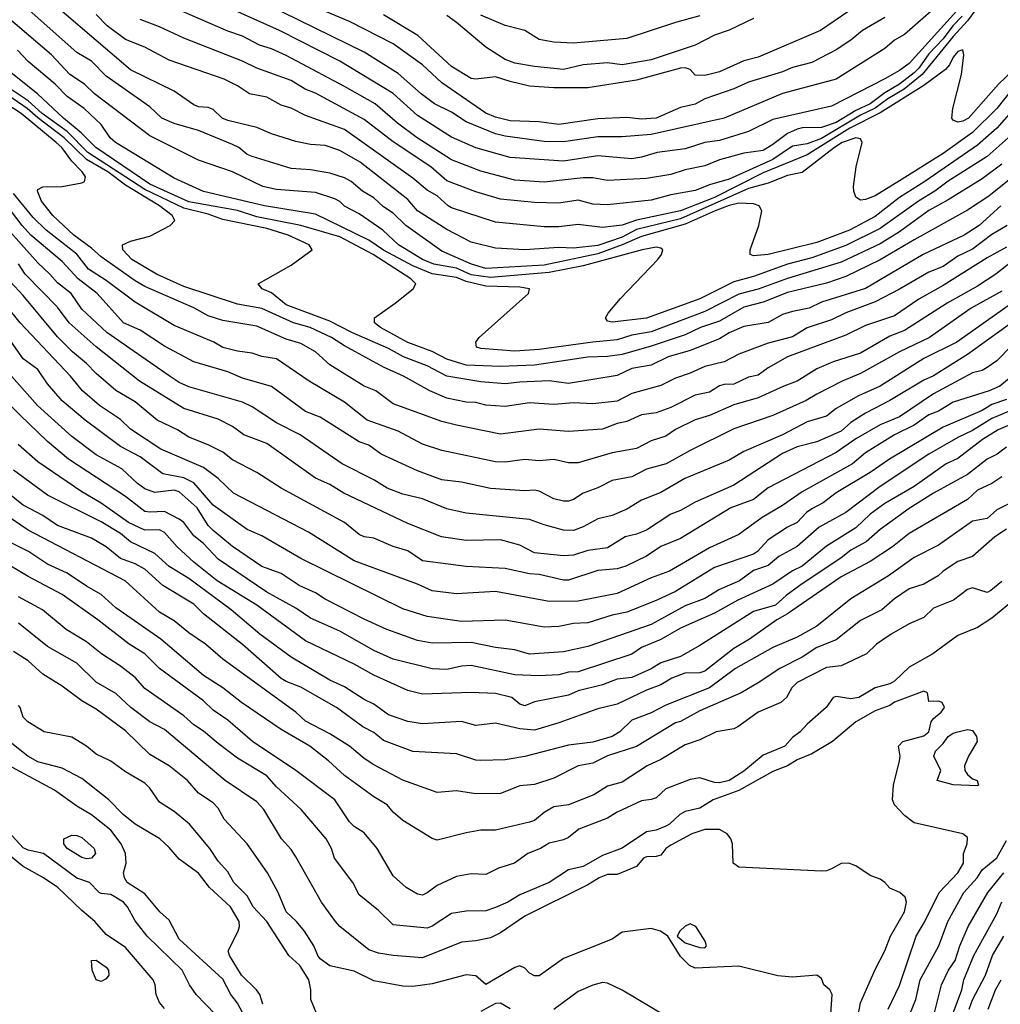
# Model space of a CAD drawing. Header units: metres. Extents: x -51132 to -49532, y -231222 to -229437.
# Tile 301 of 334: x -50099 to -49998, y -229773 to -229672. Entities that reach past the tile are written whole.
import ezdxf

# ---------------------------------------------------------------- set-up
doc = ezdxf.new("R2010")
doc.units = ezdxf.units.M
doc.layers.add('CONTOUR_INDEX', color=1, linetype='Continuous')
doc.layers.add('CONTOUR_INTER', color=3, linetype='Continuous')

msp = doc.modelspace()

# ---------------------------------------------------------------- linework, layer by layer
at = {"layer": 'CONTOUR_INDEX'}
for points, elevation in [([(-50005.33, -229671.26), (-50008.08, -229673.66), (-50009.08, -229674.23), (-50010.08, -229675.1), (-50015.08, -229678.23), (-50020.58, -229679.71), (-50026.58, -229682.24), (-50034.08, -229683.94), (-50037.08, -229684.18), (-50039.58, -229684.15), (-50043.08, -229684.68), (-50045.08, -229684.64), (-50049.08, -229684.09), (-50050.08, -229683.86), (-50053.08, -229682.62), (-50054.58, -229681.64), (-50056.33, -229680.76), (-50057.72, -229679.76), (-50060.08, -229677.65), (-50063.58, -229675.47), (-50073.58, -229670.59)], 55), ([(-49997, -229679.26), (-49998.58, -229681.25), (-50001.08, -229683.73), (-50004.08, -229685.88), (-50008.58, -229688.7), (-50011.08, -229690.24), (-50012.08, -229690.6), (-50012.58, -229690.67), (-50013.08, -229690.36), (-50013.28, -229689.76), (-50013.31, -229689.26), (-50013.03, -229687.26), (-50012.41, -229684.76), (-50012.58, -229684.37), (-50013.08, -229684.26), (-50014.47, -229684.76), (-50015.27, -229685.26), (-50018.58, -229687.83), (-50020.08, -229688.14), (-50022.08, -229688.91), (-50024.08, -229689.48), (-50031.08, -229692.59), (-50035.58, -229693.7), (-50037.08, -229694.46), (-50039.58, -229695.34), (-50042.08, -229695.6), (-50043.58, -229695.54), (-50047.08, -229695.78), (-50050.08, -229695.59), (-50052.58, -229694.99), (-50055.08, -229693.67), (-50058.08, -229691.75), (-50059.08, -229690.61), (-50063.97, -229686.76), (-50066.08, -229685.57), (-50067.58, -229685.07), (-50069.08, -229684.97), (-50070.58, -229684.63), (-50073.08, -229683.86), (-50074.58, -229683.2), (-50077.58, -229682.5), (-50078.14, -229682.26), (-50079.08, -229681.37), (-50079.58, -229681.15), (-50080.58, -229681.1), (-50081.08, -229680.88), (-50083.08, -229679.49), (-50087.58, -229677.27), (-50094.62, -229671.26)], 50), ([(-49998.18, -229691.26), (-50000.39, -229693.26), (-50001.94, -229694.26), (-50006.14, -229696.26), (-50012.08, -229699.74), (-50016.58, -229701.16), (-50017.87, -229701.76), (-50019.58, -229702.09), (-50020.58, -229702.43), (-50022.08, -229703.23), (-50024.58, -229703.63), (-50026.08, -229704.3), (-50027.08, -229704.91), (-50030.08, -229706.11), (-50032.33, -229706.76), (-50034.08, -229707.63), (-50036.08, -229707.97), (-50037.58, -229708.69), (-50042.58, -229709.51), (-50044.58, -229709.23), (-50047.58, -229709.35), (-50049.08, -229709.54), (-50051.58, -229709.33), (-50055.08, -229708.74), (-50057.08, -229707.68), (-50059.54, -229706.76), (-50061.08, -229705.92), (-50064.85, -229704.26), (-50067.08, -229703.11), (-50071.58, -229701.41), (-50073.08, -229700.2), (-50074.05, -229699.76), (-50074.47, -229699.26), (-50071.08, -229697.36), (-50068.9, -229695.76), (-50069.21, -229695.26), (-50071.39, -229694.26), (-50073.58, -229693.57), (-50078.08, -229692.67), (-50079.58, -229692.12), (-50082.08, -229691.48), (-50086.08, -229689.57), (-50091.95, -229685.76), (-50094.08, -229683.63), (-50096.65, -229681.76), (-50098.08, -229680.47), (-50101.08, -229678.47)], 45), ([(-49996.36, -229700.76), (-50002.68, -229705.26), (-50006.08, -229706.92), (-50010.56, -229709.76), (-50012.79, -229710.76), (-50015.08, -229712.07), (-50016.08, -229712.87), (-50018.08, -229713.45), (-50020.58, -229714.77), (-50024.58, -229716.49), (-50026.08, -229717.36), (-50030.62, -229719.26), (-50033.08, -229720.71), (-50035.08, -229721.47), (-50036.58, -229722.42), (-50038.08, -229723.05), (-50039.58, -229723.41), (-50041.08, -229724.23), (-50042.08, -229724.59), (-50043.08, -229724.56), (-50045.08, -229724.01), (-50046.58, -229723.45), (-50053.08, -229722.81), (-50055.08, -229722.36), (-50057.58, -229721.35), (-50059.58, -229720.86), (-50061.2, -229720.26), (-50062.58, -229719.39), (-50065.82, -229717.76), (-50070.13, -229714.76), (-50072.58, -229713.53), (-50075.08, -229711.89), (-50076.08, -229711.43), (-50081.58, -229709.83), (-50082.58, -229709.39), (-50083.58, -229708.72), (-50090.01, -229704.26), (-50092.58, -229701.86), (-50093.67, -229700.26), (-50095.08, -229699.17), (-50095.84, -229698.26), (-50097.08, -229697.11), (-50101.88, -229691.76)], 40), ([(-49996.08, -229711.84), (-49999.08, -229713.08), (-50001.08, -229714.33), (-50002.58, -229715.04), (-50005.58, -229716.75), (-50010.58, -229720.08), (-50014.08, -229722.74), (-50016.82, -229724.26), (-50019.08, -229726.23), (-50020.98, -229727.26), (-50022.08, -229728.19), (-50023.58, -229728.72), (-50025.02, -229729.76), (-50027.08, -229730.64), (-50028.58, -229731.57), (-50030.58, -229732.34), (-50034.08, -229734.26), (-50040.58, -229736.51), (-50043.08, -229737.05), (-50046.58, -229737.29), (-50048.08, -229736.85), (-50050.08, -229736.63), (-50052.58, -229736.09), (-50056.58, -229736.17), (-50058.08, -229735.91), (-50061.25, -229734.76), (-50063.58, -229733.69), (-50067.58, -229731.65), (-50068.58, -229731), (-50070.26, -229730.26), (-50072.08, -229729.03), (-50074.08, -229728.29), (-50077.08, -229726.23), (-50079.08, -229724.58), (-50079.58, -229724.07), (-50080.71, -229722.26), (-50082.58, -229720.61), (-50083.08, -229720.44), (-50085.08, -229720.68), (-50086.08, -229720.31), (-50086.85, -229719.76), (-50088.46, -229718.26), (-50091.08, -229716.84), (-50093.58, -229714.93), (-50097.12, -229711.76), (-50101.12, -229707.26)], 35), ([(-49997.58, -229724.47), (-49998.78, -229725.26), (-50001.08, -229727.26), (-50002.58, -229727.77), (-50004.08, -229728.76), (-50004.62, -229729.26), (-50006.08, -229730.1), (-50007.58, -229730.6), (-50009.08, -229731.63), (-50010.39, -229732.76), (-50012.58, -229733.84), (-50015.08, -229735.82), (-50017.08, -229736.63), (-50018.58, -229737.59), (-50020.88, -229738.76), (-50023.08, -229740.25), (-50024.85, -229741.26), (-50029.08, -229743.11), (-50031.08, -229744.2), (-50031.58, -229744.35), (-50035.58, -229746.78), (-50038.58, -229747.75), (-50040.08, -229748.48), (-50041.58, -229748.75), (-50044.08, -229750.02), (-50046.08, -229750.68), (-50047.58, -229750.83), (-50049.58, -229751.62), (-50052.08, -229751.64), (-50054.08, -229751.32), (-50056.08, -229751.49), (-50059.58, -229750.25), (-50062.58, -229748.65), (-50063.58, -229748), (-50065.09, -229746.76), (-50067.08, -229745.49), (-50069.58, -229744.17), (-50070.58, -229743.24), (-50078.08, -229737.82), (-50079.87, -229736.26), (-50081.58, -229735.12), (-50083.08, -229733.86), (-50084.58, -229732.98), (-50088.11, -229729.76), (-50098.08, -229724.56), (-50103.58, -229720.83)], 30), ([(-50015.72, -229775.76), (-50015.51, -229772.26), (-50015.74, -229771.76), (-50016.36, -229771.26), (-50016.58, -229770.62), (-50017.08, -229770.27), (-50019.58, -229770.48), (-50021.08, -229770.34), (-50025.08, -229769.33), (-50029.58, -229769.55), (-50030.16, -229769.26), (-50031.08, -229768.34), (-50032.36, -229766.26), (-50033.13, -229765.76), (-50034.08, -229765.48), (-50037.08, -229765.84), (-50038.08, -229766.58), (-50043.08, -229768.57), (-50045.58, -229770.32), (-50046.08, -229770.34), (-50046.58, -229770.05), (-50047.08, -229769.54), (-50047.58, -229769.31), (-50048.08, -229769.47), (-50051.08, -229771.21), (-50052.08, -229770.35), (-50053.08, -229770.24), (-50056.58, -229771.16), (-50058.58, -229771.42), (-50059.58, -229771.38), (-50062.58, -229770.85), (-50064.58, -229769.84), (-50067.08, -229769.32), (-50068.08, -229768.59), (-50068.34, -229768.26), (-50068.72, -229767.26), (-50069.68, -229765.76), (-50070.52, -229764.76), (-50071.59, -229763.76), (-50072.39, -229761.76), (-50073.48, -229759.76), (-50075.58, -229756.76), (-50077.96, -229754.26), (-50078.58, -229753.13), (-50079.08, -229752.55), (-50080.58, -229751.58), (-50081.71, -229750.26), (-50083.59, -229748.76), (-50085.58, -229747.6), (-50088.08, -229745.18), (-50091.08, -229742.93), (-50092.58, -229742.08), (-50094.58, -229740.6), (-50096.58, -229739.35), (-50098.08, -229737.98), (-50099.58, -229737.04)], 25), ([(-50084.08, -229773.69), (-50084.58, -229773.07), (-50084.92, -229772.26), (-50085.04, -229771.26), (-50085.25, -229770.76), (-50088.08, -229767.43), (-50090.08, -229766.08), (-50091.22, -229764.76), (-50092.58, -229763.64), (-50095.04, -229761.26), (-50096.52, -229760.26), (-50098.58, -229759.12), (-50100.08, -229757.92)], 20), ([(-50003.84, -229776.26), (-50002.19, -229771.76), (-50001.97, -229770.76), (-50000.93, -229768.26), (-49998.58, -229763.95), (-49998.08, -229762.72)], 30), ([(-50030.58, -229765.22), (-50031.14, -229765.76), (-50031.41, -229766.26), (-50030.58, -229766.93), (-50029.08, -229767.43), (-50028.58, -229767.46), (-50028.4, -229767.26), (-50028.55, -229766.76), (-50029.51, -229765.26), (-50030.08, -229765.01), (-50030.58, -229765.22)], 25), ([(-50091.56, -229768.76), (-50091.08, -229768.71), (-50090.08, -229769.43), (-50089.84, -229769.76), (-50089.81, -229770.26), (-50090.08, -229770.63), (-50090.58, -229770.91), (-50091.08, -229770.74), (-50091.52, -229769.76), (-50091.56, -229768.76)], 20)]:
    msp.add_lwpolyline(points, dxfattribs=dict(at, elevation=elevation))
at = {"layer": 'CONTOUR_INTER'}
for points, elevation in [([(-49998.58, -229668.11), (-50001.59, -229672.26), (-50003.08, -229673.85), (-50006.26, -229677.76), (-50008.11, -229679.26), (-50009.79, -229680.26), (-50011.08, -229681.21), (-50012.58, -229681.93), (-50016.58, -229684.35), (-50018.08, -229684.88), (-50019.58, -229685.14), (-50021.58, -229686.51), (-50026.08, -229688.52), (-50028.08, -229689.09), (-50029.58, -229689.68), (-50032.08, -229690.11), (-50034.08, -229690.66), (-50038.58, -229691.14), (-50040.08, -229691.07), (-50041.58, -229690.67), (-50043.58, -229690.99), (-50046.08, -229690.91), (-50049.58, -229690.58), (-50052.08, -229689.83), (-50055.08, -229688.67), (-50056.73, -229687.26), (-50060.58, -229684.68), (-50063.58, -229682.4), (-50068.58, -229679.69), (-50069.64, -229679.26), (-50071.08, -229678.39), (-50074.58, -229677.1), (-50076.08, -229676.39), (-50082.08, -229674.04), (-50084.58, -229672.86), (-50086.58, -229672.11)], 52), ([(-50002.72, -229671.26), (-50007.58, -229676.62), (-50008.58, -229677.36), (-50010.08, -229678.21), (-50015.58, -229681), (-50021.58, -229682.38), (-50024.08, -229683.62), (-50027.08, -229684.55), (-50028.58, -229684.76), (-50030.58, -229685.4), (-50033.48, -229685.76), (-50035.08, -229686.27), (-50036.08, -229686.42), (-50039.58, -229686.11), (-50043.08, -229686.68), (-50048.58, -229686.29), (-50052.08, -229685.28), (-50054.58, -229684.21), (-50058.08, -229681.98), (-50060.58, -229679.7), (-50066.08, -229676.39), (-50072.28, -229673.26), (-50083.34, -229668.26)], 54), ([(-50002.14, -229671.76), (-50003.09, -229672.76), (-50004.08, -229674.1), (-50005.58, -229675.63), (-50006.58, -229677.11), (-50007.08, -229677.6), (-50008.58, -229678.77), (-50010.08, -229679.65), (-50011.58, -229680.76), (-50013.08, -229681.46), (-50015.08, -229682.69), (-50016.58, -229683.21), (-50018.58, -229683.25), (-50019.08, -229683.37), (-50020.08, -229683.83), (-50021.58, -229684.97), (-50022.58, -229685.56), (-50024.58, -229685.84), (-50027.08, -229686.52), (-50028.58, -229687.14), (-50030.58, -229687.56), (-50032.08, -229688.04), (-50034.58, -229688.43), (-50038.58, -229688.65), (-50040.08, -229688.38), (-50041.08, -229688.36), (-50045.08, -229688.83), (-50048.08, -229688.63), (-50051.58, -229687.68), (-50054.58, -229686.54), (-50058.14, -229684.26), (-50060.13, -229682.76), (-50062.44, -229680.76), (-50065.58, -229679), (-50071.58, -229675.81), (-50073.08, -229675.14), (-50074.31, -229674.76), (-50076.08, -229673.83), (-50077.58, -229673.3), (-50086.08, -229669.59)], 53), ([(-49996.08, -229680.43), (-49998.58, -229683.28), (-50000.58, -229685.03), (-50005.97, -229688.76), (-50008.58, -229690.41), (-50011.08, -229692.35), (-50013.71, -229693.76), (-50017.08, -229695.02), (-50022.07, -229696.26), (-50023.58, -229696.39), (-50023.91, -229696.26), (-50023.91, -229695.76), (-50023.03, -229693.26), (-50022.73, -229691.76), (-50023.01, -229691.26), (-50023.58, -229691.05), (-50025.08, -229690.98), (-50026.08, -229691.21), (-50027.5, -229691.76), (-50030.58, -229693.12), (-50035.08, -229694.39), (-50037.08, -229695.27), (-50039.58, -229696.17), (-50045.08, -229697.36), (-50051.08, -229697.68), (-50052.54, -229697.26), (-50055.58, -229695.9), (-50059.28, -229693.26), (-50060.58, -229692.02), (-50061.58, -229691.35), (-50062.58, -229690.44), (-50063.75, -229689.76), (-50064.9, -229688.76), (-50065.58, -229688.38), (-50067.08, -229687.9), (-50069.08, -229687.55), (-50071.08, -229687.41), (-50075.08, -229686.2), (-50075.58, -229685.98), (-50076.44, -229685.26), (-50077.08, -229684.94), (-50080.58, -229683.51), (-50083.08, -229682.79), (-50084.35, -229682.26), (-50085.58, -229681.09), (-50090.08, -229677.93), (-50091.58, -229676.41), (-50093.08, -229675.49), (-50098.58, -229670.61)], 49), ([(-49997.42, -229684.26), (-49999.58, -229686.17), (-50003.58, -229688.72), (-50004.96, -229689.76), (-50006.64, -229690.76), (-50010.58, -229693.59), (-50014.08, -229695.33), (-50017.58, -229696.58), (-50020.08, -229697.24), (-50023.58, -229698.5), (-50025.58, -229699.05), (-50029.08, -229700.79), (-50034.58, -229702.78), (-50038.08, -229703.21), (-50038.58, -229703.11), (-50038.77, -229702.76), (-50038.49, -229702.26), (-50037.24, -229700.76), (-50033.39, -229696.76), (-50033.02, -229696.26), (-50032.9, -229695.76), (-50033.08, -229695.61), (-50033.58, -229695.51), (-50035.02, -229695.76), (-50041.08, -229697.41), (-50044.58, -229698.11), (-50050.58, -229698.63), (-50052.58, -229698.34), (-50054.08, -229697.66), (-50056.4, -229697.26), (-50057.58, -229696.76), (-50060.03, -229695.26), (-50061.64, -229693.76), (-50064.08, -229692.06), (-50065.58, -229691.27), (-50066.08, -229690.8), (-50066.58, -229690.54), (-50068.58, -229689.89), (-50072.58, -229689.59), (-50073.99, -229689.26), (-50077.08, -229687.76), (-50080.58, -229686.57), (-50085.58, -229684.08), (-50091.27, -229679.76), (-50092.28, -229678.76), (-50093.79, -229677.76), (-50095.69, -229675.76), (-50100.58, -229671.58)], 48), ([(-49996.08, -229676.54), (-49998.4, -229678.76), (-50001.49, -229682.26), (-50002.08, -229682.57), (-50002.58, -229682.67), (-50003.08, -229682.46), (-50003.2, -229682.26), (-50003.11, -229681.26), (-50002.22, -229677.76), (-50001.96, -229675.76), (-50002.08, -229675.23), (-50002.58, -229675.39), (-50003.08, -229675.99), (-50003.45, -229676.76), (-50003.84, -229677.26), (-50006.08, -229678.9), (-50010.58, -229681.69), (-50013.68, -229683.26), (-50018.08, -229686.03), (-50022.58, -229687.88), (-50027.58, -229690.38), (-50031.08, -229691.75), (-50035.58, -229692.72), (-50037.08, -229693.25), (-50039.08, -229693.47), (-50041.58, -229693.18), (-50043.58, -229693.4), (-50045.08, -229693.4), (-50050.08, -229692.92), (-50054.58, -229691.47), (-50054.93, -229691.26), (-50056.08, -229690.23), (-50057.08, -229689.64), (-50058.58, -229688.4), (-50065.58, -229683.43), (-50069.58, -229681.97), (-50071.08, -229681.21), (-50072.08, -229680.93), (-50073.58, -229680.09), (-50075.35, -229679.76), (-50076.58, -229678.94), (-50077.95, -229678.26), (-50083.58, -229676.3), (-50086.08, -229674.96), (-50088.08, -229674.17), (-50089.96, -229672.76), (-50091.08, -229671.6)], 51), ([(-50010.08, -229671.92), (-50012.39, -229673.26), (-50013.58, -229674.24), (-50015.08, -229675.23), (-50017.58, -229676.54), (-50019.58, -229677.05), (-50020.58, -229677.48), (-50024.08, -229678.56), (-50025.58, -229679.22), (-50028.58, -229680.28), (-50029.58, -229680.81), (-50031.08, -229681.15), (-50033.58, -229682.26), (-50035.08, -229682.35), (-50036.58, -229682.19), (-50039.58, -229682.32), (-50043.58, -229682.91), (-50045.58, -229682.64), (-50048.58, -229682.54), (-50050.08, -229682.15), (-50051.08, -229681.74), (-50055.58, -229678.63), (-50057.58, -229676.76), (-50060.58, -229674.62), (-50065.08, -229672.32), (-50067.61, -229671.26)], 56), ([(-50013.79, -229671.26), (-50016.69, -229673.26), (-50023.08, -229675.97), (-50024.58, -229676.36), (-50027.08, -229677.48), (-50028.58, -229677.86), (-50029.58, -229677.82), (-50030.08, -229677.24), (-50030.58, -229677.07), (-50031.08, -229677.11), (-50035.58, -229678.35), (-50040.58, -229679.15), (-50044.08, -229679.12), (-50046.58, -229678.96), (-50048.58, -229678.5), (-50050.08, -229677.99), (-50052.08, -229678.23), (-50052.58, -229678.16), (-50054.58, -229676.94), (-50058.07, -229673.76), (-50061.58, -229671.65)], 57), ([(-50023.58, -229672.01), (-50026.08, -229673.21), (-50027.58, -229673.73), (-50029.58, -229674.75), (-50034.09, -229676.26), (-50037.08, -229676.77), (-50038.58, -229676.58), (-50041.08, -229676.78), (-50043.08, -229677.25), (-50046.08, -229676.93), (-50048.08, -229676.61), (-50049.08, -229676.22), (-50051.08, -229674.97), (-50054.08, -229672.41), (-50055.08, -229671.7)], 58), ([(-50029.08, -229671.74), (-50031.58, -229672.42), (-50036.58, -229674.06), (-50042.08, -229674.55), (-50044.08, -229674.44), (-50045.58, -229674.18), (-50047.08, -229673.23), (-50049.08, -229672.74), (-50051.58, -229671.68)], 59), ([(-49998.08, -229686.97), (-50000.08, -229688.49), (-50003.58, -229690.65), (-50005.58, -229691.73), (-50008.58, -229693.92), (-50010.58, -229695.16), (-50014.58, -229697.03), (-50020.08, -229698.72), (-50023.08, -229699.82), (-50025.08, -229700.33), (-50028.58, -229702.12), (-50034.08, -229704.19), (-50036.08, -229704.54), (-50037.58, -229705.03), (-50040.08, -229705.25), (-50045.58, -229706.01), (-50048.08, -229706.18), (-50051.58, -229705.89), (-50052.03, -229705.76), (-50052.09, -229705.26), (-50051.76, -229704.76), (-50046.69, -229700.26), (-50046.57, -229699.76), (-50047.58, -229699.6), (-50051.08, -229699.49), (-50053.08, -229699.02), (-50054.08, -229698.63), (-50056.58, -229698.23), (-50058.58, -229697.43), (-50061.58, -229695.82), (-50063.08, -229694.79), (-50068.58, -229692.12), (-50073.82, -229691.26), (-50080.08, -229689.78), (-50083.08, -229688.41), (-50089.12, -229684.76), (-50089.67, -229684.26), (-50090.58, -229682.91), (-50092.34, -229681.26), (-50094.08, -229680.04), (-50095.32, -229678.76), (-50098.08, -229676.42), (-50099.19, -229675.26)], 47), ([(-49993.82, -229685.76), (-49999.39, -229690.26), (-50001.58, -229691.71), (-50007.08, -229694.73), (-50010.58, -229696.8), (-50014.08, -229698.52), (-50016.08, -229699.18), (-50020.08, -229700.16), (-50022.58, -229701.13), (-50024.58, -229701.65), (-50027.08, -229703.09), (-50029.02, -229703.76), (-50030.58, -229704.49), (-50034.08, -229705.66), (-50037.08, -229706.52), (-50038.58, -229706.74), (-50040.58, -229706.8), (-50046.08, -229707.6), (-50049.58, -229707.74), (-50053.08, -229707.61), (-50055.08, -229707.01), (-50056.58, -229706.22), (-50059.08, -229705.3), (-50061.88, -229703.76), (-50062.5, -229703.26), (-50062.51, -229702.76), (-50060.38, -229701.26), (-50058.53, -229699.76), (-50058.27, -229699.26), (-50058.77, -229698.76), (-50062.64, -229696.26), (-50066.08, -229694.43), (-50070.08, -229693.26), (-50074.58, -229692.38), (-50076.58, -229691.73), (-50081.58, -229690.84), (-50085.58, -229689.04), (-50091.14, -229685.26), (-50092.62, -229683.76), (-50094.44, -229682.26), (-50097.12, -229679.76), (-50100.87, -229676.76)], 46), ([(-49997.58, -229695.51), (-49999.58, -229696.58), (-50004.08, -229699.44), (-50006.58, -229700.84), (-50009.08, -229702.55), (-50012.08, -229703.55), (-50014.08, -229704.55), (-50020.08, -229706.75), (-50022.08, -229707.89), (-50023.08, -229708.64), (-50024.08, -229708.84), (-50025.58, -229709.56), (-50026.58, -229709.61), (-50027.08, -229709.75), (-50028.08, -229710.39), (-50029.58, -229710.71), (-50032.08, -229711.98), (-50033.58, -229712.52), (-50035.08, -229712.73), (-50036.58, -229713.41), (-50037.58, -229713.6), (-50039.08, -229714.18), (-50042.58, -229714.44), (-50045.58, -229714.19), (-50049.58, -229714.69), (-50054.08, -229713.79), (-50055.58, -229713.39), (-50060.58, -229711.6), (-50062.38, -229710.26), (-50063.58, -229709.76), (-50067.08, -229707.59), (-50068.58, -229706.26), (-50070.08, -229705.4), (-50071.58, -229704.96), (-50074.58, -229703.62), (-50078.08, -229703.03), (-50079.58, -229702.54), (-50081.08, -229701.73), (-50086.08, -229699.53), (-50087.08, -229698.96), (-50090.58, -229696.49), (-50091.58, -229695.6), (-50093.4, -229694.26), (-50095.55, -229692.26), (-50096.72, -229690.76), (-50097.13, -229689.76), (-50097.08, -229689.56), (-50096.58, -229689.29), (-50094.58, -229689.25), (-50092.58, -229688.88), (-50092.31, -229688.76), (-50092.19, -229688.26), (-50092.55, -229687.76), (-50093.58, -229686.65), (-50094.62, -229685.26), (-50095.19, -229684.76), (-50098.81, -229681.76), (-50102.08, -229679.66)], 43), ([(-49997.51, -229693.26), (-49999.08, -229694.2), (-50001.08, -229695.69), (-50002.58, -229696.41), (-50004.08, -229697.49), (-50005.58, -229698.06), (-50008.58, -229699.82), (-50011.08, -229701.1), (-50014.08, -229702.25), (-50015.58, -229702.97), (-50018.08, -229703.79), (-50019.58, -229704.69), (-50022.08, -229705.35), (-50025.08, -229706.49), (-50026.58, -229707.26), (-50028.58, -229707.75), (-50030.08, -229708.45), (-50031.58, -229708.96), (-50033.08, -229709.7), (-50036.08, -229710.54), (-50037.58, -229711.3), (-50040.08, -229711.58), (-50042.08, -229711.47), (-50044.08, -229711.67), (-50046.58, -229711.5), (-50049.08, -229711.87), (-50051.08, -229711.73), (-50052.08, -229711.46), (-50053.08, -229711.42), (-50055.08, -229711.02), (-50056.83, -229710.26), (-50059.51, -229708.76), (-50061.58, -229707.81), (-50065.58, -229705.63), (-50066.92, -229704.76), (-50069.11, -229703.76), (-50070.83, -229703.26), (-50074.08, -229701.78), (-50076.58, -229701.35), (-50082.08, -229699.53), (-50084.89, -229698.26), (-50087.44, -229696.76), (-50088.35, -229695.76), (-50088.38, -229695.26), (-50087.58, -229694.87), (-50085.58, -229694.38), (-50083.49, -229693.26), (-50083, -229692.76), (-50083.28, -229692.26), (-50084.6, -229691.26), (-50088.08, -229689.14), (-50089.91, -229687.76), (-50092.08, -229686.49), (-50094.37, -229684.26), (-50097.08, -229682.23), (-50098.17, -229681.26), (-50100.08, -229679.96)], 44), ([(-49997.08, -229697), (-49998.67, -229698.26), (-50000.58, -229699.49), (-50003.7, -229701.26), (-50008.08, -229704.05), (-50009.58, -229704.65), (-50012.58, -229706.39), (-50015.4, -229707.26), (-50017.08, -229707.99), (-50019.08, -229709.27), (-50020.47, -229709.76), (-50023.08, -229710.97), (-50025.58, -229711.69), (-50028.08, -229712.78), (-50029.58, -229713.23), (-50031.58, -229714.24), (-50032.58, -229714.9), (-50034.08, -229715.38), (-50035.58, -229716.19), (-50038.08, -229716.62), (-50041.58, -229717.64), (-50042.58, -229717.66), (-50044.08, -229717.32), (-50045.58, -229717.44), (-50047.08, -229717.29), (-50049.08, -229717.57), (-50050.08, -229717.53), (-50055.58, -229716.37), (-50057.58, -229715.73), (-50060.08, -229714.4), (-50063.26, -229713.26), (-50065.58, -229711.42), (-50069.23, -229709.26), (-50072.58, -229706.95), (-50074.08, -229706.74), (-50075.08, -229706.37), (-50076.58, -229706.18), (-50078.08, -229705.79), (-50079.01, -229705.26), (-50083.08, -229703.54), (-50087.08, -229701.16), (-50090.08, -229698.92), (-50091.87, -229697.76), (-50093.08, -229696.22), (-50096.22, -229693.76), (-50097.58, -229692.46), (-50099.58, -229690)], 42), ([(-49998.08, -229700), (-50001.22, -229701.76), (-50005.49, -229704.76), (-50008.58, -229706.25), (-50012.58, -229708.47), (-50014.46, -229709.26), (-50017.08, -229710.58), (-50018.16, -229711.26), (-50021.58, -229712.79), (-50025.58, -229714.14), (-50030.08, -229716.38), (-50032.54, -229717.76), (-50034.58, -229718.3), (-50036.08, -229719.09), (-50038.08, -229719.46), (-50039.58, -229720.22), (-50041.08, -229720.77), (-50042.08, -229721.41), (-50042.58, -229721.59), (-50043.08, -229721.6), (-50044.08, -229721.34), (-50045.58, -229720.55), (-50046.08, -229720.46), (-50047.08, -229720.53), (-50050.58, -229720.29), (-50053.58, -229719.64), (-50055.58, -229719.4), (-50058.08, -229718.47), (-50061.82, -229716.76), (-50063.08, -229715.83), (-50064.08, -229715.48), (-50068.08, -229712.94), (-50069.58, -229712.38), (-50073.08, -229709.82), (-50076.08, -229708.95), (-50077.58, -229708.31), (-50081.08, -229707.27), (-50084.08, -229705.67), (-50086.58, -229704.03), (-50088.29, -229703.26), (-50090.99, -229700.26), (-50092.93, -229698.76), (-50094.58, -229696.98), (-50097.79, -229694.26), (-50098.71, -229693.26), (-50100.22, -229691.26)], 41), ([(-49997.08, -229705.63), (-49998.58, -229707.18), (-49999.58, -229707.87), (-50000.08, -229708.15), (-50001.08, -229708.42), (-50005.08, -229710.55), (-50008.58, -229712.92), (-50010.58, -229713.76), (-50013.08, -229715.19), (-50015.08, -229716.57), (-50022.08, -229720.2), (-50023.58, -229721.41), (-50025.89, -229722.26), (-50031.08, -229725.42), (-50033.08, -229726.25), (-50034.58, -229727.23), (-50036.7, -229728.26), (-50037.58, -229728.53), (-50039.58, -229728.69), (-50042.58, -229729.7), (-50043.08, -229729.71), (-50045.58, -229729.11), (-50046.58, -229729.04), (-50049.08, -229728.5), (-50053.08, -229728.3), (-50057.58, -229727.7), (-50059.08, -229726.7), (-50060.58, -229726.24), (-50062.58, -229725.4), (-50063.58, -229725.26), (-50064.08, -229725.02), (-50065.58, -229723.77), (-50072.08, -229720.26), (-50074.58, -229718.64), (-50077.08, -229717.34), (-50078.08, -229716.56), (-50079.58, -229715.79), (-50081.58, -229715.02), (-50082.74, -229714.26), (-50084.83, -229713.26), (-50087.08, -229711.39), (-50089.08, -229710.22), (-50091.08, -229708.47), (-50092.08, -229707.43), (-50093.52, -229706.26), (-50095.08, -229704.71), (-50098.58, -229700.45), (-50104.85, -229693.76)], 38), ([(-49996.58, -229702.93), (-50001.58, -229706.52), (-50005.08, -229708.71), (-50006.08, -229709.16), (-50009.56, -229711.26), (-50012.08, -229712.56), (-50013.58, -229713.5), (-50014.58, -229714.4), (-50017.08, -229715.5), (-50019.08, -229716), (-50020.58, -229716.68), (-50025.58, -229719.94), (-50029.58, -229721.67), (-50031.08, -229722.54), (-50032.08, -229722.91), (-50034.58, -229724.55), (-50035.58, -229724.98), (-50036.77, -229725.26), (-50038.58, -229726.38), (-50040.58, -229726.64), (-50042.08, -229727.12), (-50043.08, -229727.21), (-50046.08, -229726.9), (-50047.58, -229726.12), (-50049.58, -229725.56), (-50053.08, -229725.62), (-50055.62, -229725.26), (-50059.08, -229723.87), (-50065.67, -229720.76), (-50067.08, -229719.86), (-50068.58, -229719.21), (-50073.58, -229715.66), (-50075.94, -229714.76), (-50077.08, -229713.91), (-50078.58, -229713.17), (-50082.08, -229712.08), (-50086.64, -229709.26), (-50091.08, -229705.75), (-50093.88, -229703.26), (-50095.08, -229701.67), (-50098.39, -229698.26), (-50099.08, -229697.2)], 39), ([(-49995.58, -229707.56), (-49998.28, -229709.76), (-49999.37, -229710.26), (-50003.08, -229711.42), (-50004.58, -229712.33), (-50005.58, -229712.71), (-50007.08, -229713.77), (-50009.1, -229714.76), (-50012.08, -229716.63), (-50013.41, -229717.76), (-50018.58, -229720.63), (-50020.58, -229722.03), (-50022.7, -229723.26), (-50025.08, -229725), (-50028.08, -229726.37), (-50032.19, -229728.76), (-50034.08, -229729.47), (-50037.58, -229731.07), (-50041.58, -229731.87), (-50044.58, -229731.9), (-50050.08, -229730.85), (-50054.08, -229731.11), (-50056.58, -229730.8), (-50058.08, -229730.12), (-50064.58, -229727.72), (-50069.29, -229724.76), (-50076.99, -229720.76), (-50078.58, -229719.26), (-50080.08, -229718.14), (-50084.46, -229716.26), (-50087.58, -229714.19), (-50088.58, -229713.21), (-50090.75, -229711.76), (-50092.49, -229710.26), (-50093.73, -229708.76), (-50098.89, -229703.26), (-50101.73, -229699.76)], 37), ([(-49997.58, -229711.15), (-49999.08, -229711.64), (-50000.08, -229712.28), (-50004.08, -229713.97), (-50009.59, -229717.26), (-50011.58, -229718.63), (-50015.08, -229720.74), (-50016.43, -229721.76), (-50017.58, -229722.38), (-50018.12, -229722.76), (-50019.08, -229723.79), (-50020.08, -229724.25), (-50022.08, -229725.56), (-50023.18, -229726.76), (-50023.58, -229727.03), (-50027.58, -229728.39), (-50031.58, -229730.85), (-50033.58, -229731.8), (-50036.58, -229732.99), (-50038.08, -229733.28), (-50040.58, -229734.09), (-50042.08, -229734.15), (-50043.58, -229734.47), (-50045.08, -229734.54), (-50049.08, -229733.81), (-50053.58, -229733.95), (-50057.08, -229733.44), (-50059.58, -229732.64), (-50070.08, -229727.46), (-50074.08, -229725.13), (-50075.58, -229724.48), (-50079.08, -229722.01), (-50081.08, -229719.69), (-50082.08, -229719.2), (-50084.25, -229718.76), (-50086.58, -229717.02), (-50088.58, -229715.98), (-50092.23, -229713.26), (-50094.58, -229711.29), (-50096.08, -229709.54), (-50097.08, -229708.06), (-50098.58, -229706.97), (-50100.58, -229704.14)], 36), ([(-49995.58, -229713.04), (-49998.43, -229714.26), (-50000.04, -229715.26), (-50002.58, -229717.2), (-50003.79, -229717.76), (-50007.08, -229720.08), (-50010.08, -229721.81), (-50011.58, -229722.91), (-50013.08, -229724.33), (-50016.08, -229726.22), (-50018.58, -229728.25), (-50019.58, -229728.75), (-50021.58, -229730.11), (-50025.17, -229731.76), (-50027.58, -229733.08), (-50031.08, -229734.63), (-50033.08, -229735.78), (-50035.08, -229736.62), (-50036.08, -229737.31), (-50041.58, -229739.1), (-50042.58, -229739.15), (-50043.58, -229739.42), (-50045.58, -229739.52), (-50048.08, -229739.41), (-50052.58, -229738.45), (-50053.58, -229738.54), (-50055.08, -229738.88), (-50056.58, -229738.81), (-50060.58, -229737.81), (-50062.58, -229736.92), (-50066.08, -229734.92), (-50069.08, -229733.59), (-50070.58, -229732.59), (-50073.58, -229730.94), (-50078.58, -229727.53), (-50080.08, -229725.94), (-50081.08, -229725.14), (-50082.08, -229723.77), (-50082.58, -229723.42), (-50084.08, -229722.65), (-50085.58, -229722.73), (-50086.08, -229722.63), (-50088.08, -229721.09), (-50093.95, -229717.26), (-50096.08, -229715.45), (-50098.9, -229712.76), (-50101.46, -229710.26)], 34), ([(-49997.58, -229716.03), (-49998.55, -229716.76), (-49999.58, -229717.28), (-50001.58, -229718.84), (-50005.08, -229720.77), (-50007.58, -229722.35), (-50010.58, -229724.49), (-50012.01, -229725.76), (-50013.58, -229726.6), (-50014.58, -229727.4), (-50018.83, -229730.26), (-50020.21, -229731.26), (-50021.3, -229732.26), (-50023.58, -229732.92), (-50029.08, -229736.42), (-50031.08, -229737.54), (-50033.08, -229738.2), (-50034.08, -229738.82), (-50036.08, -229739.68), (-50037.58, -229739.88), (-50039.08, -229740.45), (-50041.58, -229741.08), (-50042.58, -229741.51), (-50046.08, -229742.18), (-50047.08, -229742.62), (-50047.58, -229742.42), (-50048.39, -229741.76), (-50050.08, -229741.35), (-50052.58, -229741.22), (-50057.58, -229741.39), (-50059.08, -229741.04), (-50062.58, -229739.46), (-50064.58, -229738.34), (-50069.58, -229735.93), (-50074.6, -229732.26), (-50078.68, -229729.76), (-50081.08, -229727.84), (-50082.76, -229726.26), (-50084.08, -229724.79), (-50084.58, -229724.54), (-50086.08, -229724.57), (-50087.79, -229723.76), (-50090.58, -229721.78), (-50092.58, -229720.64), (-50097.08, -229717.54), (-50099.1, -229715.76)], 33), ([(-49998.08, -229719.09), (-49999.09, -229719.76), (-50000.58, -229720.47), (-50001.58, -229721.4), (-50007.58, -229724.9), (-50009.29, -229726.26), (-50011.58, -229727.79), (-50014.58, -229729.35), (-50020.08, -229733.14), (-50021.18, -229733.76), (-50023.99, -229735.76), (-50025.58, -229736.7), (-50028.58, -229739.04), (-50029.08, -229739.22), (-50030.62, -229739.26), (-50031.95, -229739.76), (-50033.08, -229740.44), (-50034.58, -229741), (-50037.58, -229742.44), (-50039.58, -229742.9), (-50043.58, -229744.35), (-50046.08, -229745.09), (-50047.58, -229744.98), (-50050.08, -229744.38), (-50052.08, -229744.61), (-50053.58, -229744.21), (-50057.58, -229744.44), (-50059.08, -229744.2), (-50061.08, -229743.52), (-50062.58, -229742.44), (-50063.58, -229741.97), (-50065.58, -229740.65), (-50067.08, -229739.98), (-50071.08, -229737.6), (-50074.27, -229735.26), (-50077.23, -229732.76), (-50081.58, -229729.54), (-50083.58, -229728.31), (-50085.08, -229726.96), (-50087.56, -229725.76), (-50088.58, -229724.92), (-50090.58, -229723.72), (-50096.08, -229720.98), (-50099.58, -229718.4)], 32), ([(-49997.08, -229721.73), (-49998.58, -229722.49), (-49999.58, -229723.38), (-50001.08, -229723.65), (-50004.58, -229726.09), (-50007.08, -229727.37), (-50009.71, -229729.26), (-50013.58, -229731.63), (-50017.08, -229734.41), (-50019.08, -229735.56), (-50021.58, -229736.62), (-50025.42, -229738.76), (-50028.08, -229740.75), (-50032.58, -229742.53), (-50034.08, -229743.33), (-50036.08, -229744.06), (-50037.3, -229745.26), (-50038.08, -229745.77), (-50040.08, -229746.35), (-50042.58, -229746.65), (-50047.08, -229747.81), (-50049.08, -229748.14), (-50051.58, -229748.22), (-50052.08, -229748.2), (-50054.08, -229747.52), (-50058.58, -229747.31), (-50061.58, -229746.17), (-50062.58, -229745.35), (-50063.72, -229744.76), (-50066.41, -229742.76), (-50070.08, -229740.69), (-50071.58, -229740.12), (-50072.08, -229739.81), (-50076.08, -229736.32), (-50080.08, -229733.16), (-50081.08, -229732.16), (-50084.26, -229730.26), (-50086.08, -229728.58), (-50087.08, -229728.03), (-50088.58, -229727.46), (-50090.07, -229726.26), (-50091.58, -229725.38), (-50095.08, -229724.1), (-50096.58, -229723.06), (-50098.58, -229721.99), (-50100.79, -229720.26)], 31), ([(-49998.08, -229729.85), (-49999.19, -229730.76), (-49999.58, -229730.95), (-50001.08, -229730.49), (-50001.58, -229730.66), (-50003.03, -229731.76), (-50005.08, -229732.59), (-50006.08, -229733.53), (-50007.58, -229734.19), (-50009.45, -229735.26), (-50010.93, -229736.26), (-50011.96, -229737.26), (-50014.58, -229738.5), (-50016.08, -229738.66), (-50019.08, -229740.2), (-50019.63, -229740.76), (-50020.19, -229741.76), (-50020.77, -229742.26), (-50023.08, -229743.24), (-50025.2, -229744.76), (-50025.58, -229744.95), (-50027.41, -229745.26), (-50029.08, -229746.09), (-50030.58, -229746.6), (-50033.08, -229748.1), (-50034.51, -229748.76), (-50037.08, -229750.43), (-50038.58, -229750.87), (-50039.96, -229751.76), (-50042.58, -229752.77), (-50044.08, -229752.97), (-50045.08, -229753.55), (-50046.08, -229754.37), (-50046.58, -229754.55), (-50050.08, -229755.38), (-50051.58, -229755.39), (-50053.08, -229755.65), (-50056.08, -229756.39), (-50056.58, -229756.22), (-50059.58, -229754.38), (-50060.58, -229753.54), (-50061.22, -229752.76), (-50062.58, -229751.94), (-50065.58, -229749.76), (-50067.22, -229748.26), (-50069.16, -229746.76), (-50072.08, -229745.04), (-50076.17, -229742.26), (-50078.08, -229740.75), (-50080.08, -229739.48), (-50084.46, -229735.76), (-50089.08, -229732.55), (-50090.58, -229731.16), (-50092.08, -229730.33), (-50094.08, -229728.97), (-50096.08, -229728.05), (-50098.05, -229726.76), (-50100.02, -229725.76)], 29), ([(-49996.58, -229731.56), (-49999.08, -229733.61), (-50000.58, -229734.55), (-50002.58, -229735.39), (-50005.16, -229737.26), (-50007.58, -229738.63), (-50009.08, -229740.08), (-50009.58, -229740.35), (-50011.08, -229740.77), (-50012.77, -229741.76), (-50013.58, -229741.87), (-50015.08, -229741.63), (-50015.38, -229741.76), (-50016.1, -229742.76), (-50018.08, -229744.49), (-50018.79, -229745.26), (-50019.58, -229745.84), (-50020.36, -229746.76), (-50022.58, -229747.68), (-50024.58, -229749.33), (-50026.06, -229750.26), (-50027.08, -229750.52), (-50027.58, -229750.48), (-50029.08, -229750), (-50030.08, -229750.17), (-50032.58, -229751.14), (-50033.58, -229752.04), (-50034.08, -229752.24), (-50035.08, -229752.36), (-50037.58, -229753.53), (-50038.58, -229754.15), (-50041.52, -229755.26), (-50042.58, -229756.12), (-50043.08, -229756.37), (-50044.58, -229756.7), (-50045.44, -229757.26), (-50046.75, -229757.76), (-50048.12, -229758.76), (-50049.76, -229759.26), (-50051.08, -229759.93), (-50052.58, -229759.87), (-50054.08, -229760.12), (-50056.08, -229761.04), (-50057.08, -229761.82), (-50057.58, -229762.05), (-50058.08, -229761.93), (-50059.26, -229761.26), (-50060.58, -229760.07), (-50062.23, -229757.26), (-50063.58, -229755.63), (-50064.58, -229754.99), (-50065.08, -229754.51), (-50066.58, -229752.26), (-50070.6, -229749.26), (-50075.03, -229746.26), (-50077.58, -229744.07), (-50079.08, -229743.06), (-50080.08, -229742.1), (-50084.58, -229738.76), (-50086.08, -229737.27), (-50087.72, -229736.26), (-50090.93, -229733.76), (-50094.58, -229731.17), (-50098.08, -229729.31), (-50101.08, -229727.53)], 28), ([(-50009.76, -229773.76), (-50008.58, -229771.33), (-50006.87, -229766.26), (-50005.96, -229764.76), (-50004.5, -229761.76), (-50002.58, -229759.76), (-50002, -229758.76), (-50002.02, -229757.76), (-50001.63, -229756.76), (-50001.58, -229756.13), (-50002.08, -229755.75), (-50007.08, -229754.61), (-50008.08, -229753.86), (-50009.09, -229752.76), (-50009.3, -229752.26), (-50009.18, -229750.76), (-50008.57, -229748.26), (-50008.52, -229747.76), (-50008.69, -229746.76), (-50008.23, -229746.26), (-50006.08, -229745.68), (-50005.58, -229745.29), (-50005.33, -229744.26), (-50005.08, -229743.9), (-50004.3, -229743.26), (-50003.96, -229742.76), (-50004.18, -229742.26), (-50004.58, -229742.13), (-50005.58, -229742.15), (-50005.72, -229741.26), (-50006.08, -229741.09), (-50009.08, -229742.22), (-50009.58, -229742.56), (-50011.08, -229743.13), (-50013.08, -229744.23), (-50015.45, -229746.26), (-50017.58, -229747.53), (-50019.08, -229748.14), (-50020.08, -229748.76), (-50021.58, -229749.35), (-50025.08, -229751.31), (-50027.73, -229752.26), (-50029.08, -229753.13), (-50030.58, -229753.46), (-50031.15, -229753.76), (-50032.2, -229754.76), (-50032.58, -229754.95), (-50033.58, -229755.36), (-50034.58, -229755.55), (-50037.08, -229757.21), (-50039.08, -229757.98), (-50041.08, -229759.12), (-50042.58, -229759.45), (-50044.58, -229760.75), (-50047.58, -229762), (-50048.82, -229762.76), (-50050.08, -229763.31), (-50051.08, -229763.67), (-50053.08, -229763.68), (-50054.58, -229763.94), (-50056.58, -229765.22), (-50057.08, -229765.43), (-50060.58, -229765.1), (-50062.08, -229763.63), (-50064.08, -229762.02), (-50064.74, -229760.76), (-50066.63, -229758.26), (-50066.93, -229757.26), (-50067.46, -229756.26), (-50070.04, -229753.26), (-50072.58, -229750.91), (-50073.58, -229749.81), (-50076.58, -229747.97), (-50078.58, -229746.48), (-50080.08, -229745.19), (-50081.08, -229744.54), (-50082.08, -229743.62), (-50086.08, -229740.82), (-50087.08, -229739.71), (-50088.58, -229738.53), (-50090.56, -229737.26), (-50092.08, -229736.03), (-50094.19, -229734.76), (-50096.62, -229732.76), (-50099.08, -229731.4)], 27), ([(-50012.89, -229774.76), (-50012.58, -229773.09), (-50011.08, -229769.68), (-50010.08, -229767.76), (-50009.51, -229766.26), (-50008.05, -229763.76), (-50007.87, -229762.76), (-50008, -229762.26), (-50008.54, -229761.76), (-50009.58, -229761.34), (-50010.08, -229760.74), (-50010.58, -229760.4), (-50011.58, -229760.02), (-50013.08, -229759.02), (-50013.77, -229758.76), (-50014.58, -229758.79), (-50015.58, -229759.35), (-50016.08, -229759.55), (-50016.58, -229759.58), (-50025.08, -229759.18), (-50025.66, -229758.76), (-50025.74, -229756.76), (-50025.89, -229756.26), (-50026.29, -229755.76), (-50027.08, -229755.32), (-50028.58, -229755.29), (-50029.9, -229755.76), (-50032.08, -229756.91), (-50032.59, -229757.26), (-50033.08, -229757.93), (-50033.58, -229758.09), (-50034.58, -229758.12), (-50034.86, -229758.26), (-50035.58, -229759.09), (-50037.58, -229759.92), (-50038.58, -229759.93), (-50039.43, -229760.26), (-50040.58, -229761), (-50047.08, -229764.19), (-50049.58, -229765.93), (-50050.58, -229766.43), (-50052.08, -229766.75), (-50053.58, -229766.88), (-50057.58, -229768.47), (-50060.58, -229768.25), (-50062.08, -229767.99), (-50063.08, -229767.67), (-50066.08, -229765.27), (-50066.5, -229764.76), (-50067.95, -229762.76), (-50070.58, -229758.11), (-50071.08, -229757.35), (-50072.05, -229756.26), (-50073.86, -229753.26), (-50074.58, -229752.46), (-50077.85, -229750.26), (-50084.08, -229745.04), (-50085.58, -229744.25), (-50087.55, -229742.76), (-50089.08, -229741.34), (-50091.08, -229740.17), (-50093.08, -229738.21), (-50096.08, -229736.5), (-50099.08, -229734.11)], 26), ([(-50068.43, -229774.26), (-50069.05, -229772.76), (-50069.04, -229771.76), (-50069.24, -229770.76), (-50070.19, -229769.26), (-50071.3, -229768.26), (-50073.58, -229764.77), (-50074.98, -229763.26), (-50075.58, -229762.12), (-50076.97, -229760.76), (-50077.58, -229759.66), (-50078.58, -229758.56), (-50079.43, -229757.26), (-50081.5, -229754.76), (-50083.08, -229753.47), (-50084.58, -229752.51), (-50085.58, -229751.07), (-50086.08, -229750.55), (-50088.08, -229749.39), (-50089.58, -229748.29), (-50091.08, -229747.56), (-50092.08, -229746.76), (-50093.58, -229745.81), (-50096.42, -229745.26), (-50098.11, -229744.26), (-50098.6, -229743.76), (-50098.9, -229742.76), (-50099.08, -229742.56)], 24), ([(-50073.97, -229773.26), (-50074.3, -229772.26), (-50074.61, -229771.76), (-50076.16, -229770.26), (-50077.41, -229768.26), (-50077.52, -229767.76), (-50076.5, -229765.76), (-50076.36, -229765.26), (-50076.4, -229764.76), (-50077.28, -229763.26), (-50079.45, -229761.26), (-50080.58, -229759.79), (-50082.58, -229758.34), (-50083.58, -229757.17), (-50084.56, -229756.26), (-50087.08, -229754.76), (-50088.33, -229753.76), (-50089.8, -229752.26), (-50092.58, -229750.05), (-50094.58, -229749.02), (-50097.08, -229748.35), (-50098.1, -229747.76), (-50100.58, -229745.81)], 23), ([(-50002.59, -229745.26), (-50001.58, -229745.04), (-50001.08, -229745.15), (-50000.68, -229745.76), (-50000.6, -229746.26), (-50001.49, -229747.76), (-50001.89, -229748.76), (-50001.87, -229749.26), (-50001.58, -229749.65), (-50001.08, -229750.09), (-50000.61, -229750.26), (-50000.47, -229750.76), (-50000.58, -229750.81), (-50003.08, -229750.72), (-50004.71, -229750.26), (-50004.34, -229749.26), (-50005.05, -229747.76), (-50004.89, -229747.26), (-50004.08, -229746.47), (-50003.58, -229745.76), (-50003.08, -229745.4), (-50002.59, -229745.26)], 28), ([(-50075.71, -229774.76), (-50076.58, -229773.15), (-50077.27, -229772.26), (-50078.08, -229770.68), (-50082.58, -229766.57), (-50083.58, -229764.63), (-50084.57, -229763.76), (-50086.08, -229761.92), (-50087.92, -229760.76), (-50088.2, -229760.26), (-50088.28, -229759.76), (-50088.03, -229758.76), (-50088.07, -229757.76), (-50088.52, -229756.76), (-50089.58, -229755.38), (-50091.58, -229753.8), (-50093.08, -229752.91), (-50095.37, -229751.26), (-50100.58, -229748.45)], 22), ([(-50078.86, -229774.26), (-50080.84, -229772.26), (-50081.51, -229771.26), (-50082.26, -229769.76), (-50085.87, -229766.26), (-50087.08, -229764.68), (-50087.86, -229763.26), (-50088.28, -229762.76), (-50089.58, -229761.98), (-50090.58, -229761.88), (-50090.8, -229761.76), (-50091.78, -229760.76), (-50093.08, -229760.31), (-50096.52, -229757.76), (-50098.08, -229757.44), (-50098.58, -229757.19), (-50100.08, -229755.58)], 21), ([(-50094.42, -229756.26), (-50093.58, -229755.88), (-50093.08, -229755.92), (-50092.58, -229756.13), (-50091.3, -229757.26), (-50091.16, -229757.76), (-50091.58, -229758.26), (-50092.08, -229758.33), (-50092.58, -229758.19), (-50094.07, -229757.26), (-50094.43, -229756.76), (-50094.42, -229756.26)], 22), ([(-50007.52, -229774.26), (-50006.91, -229772.76), (-50006.47, -229770.76), (-50004.53, -229767.26), (-50003.63, -229764.76), (-50001.98, -229761.76), (-50000.6, -229760.26), (-50000.08, -229759.44), (-49998.58, -229758.21), (-49997.58, -229756.45)], 28), ([(-50005.02, -229774.26), (-50004.28, -229771.26), (-50003.55, -229769.76), (-50002.85, -229768.76), (-50002.38, -229767.26), (-50001.51, -229765.26), (-49999.52, -229761.76), (-49997.86, -229759.76)], 29), ([(-50001.42, -229773.76), (-50001.08, -229772.8), (-49999.74, -229770.26), (-49999.03, -229768.26), (-49997.85, -229766.26)], 31), ([(-50032.58, -229774.48), (-50037.08, -229771.79), (-50038.58, -229771.09), (-50039.08, -229771.03), (-50040.08, -229771.28), (-50041.58, -229771.94), (-50044.08, -229773.78)], 24), ([(-49999.48, -229773.76), (-49998.73, -229771.76), (-49998.12, -229770.76)], 32), ([(-50048.58, -229773.72), (-50049.58, -229773.15), (-50050.08, -229773.19), (-50051.58, -229773.99)], 24)]:
    msp.add_lwpolyline(points, dxfattribs=dict(at, elevation=elevation))

doc.saveas('drawing.dxf')
